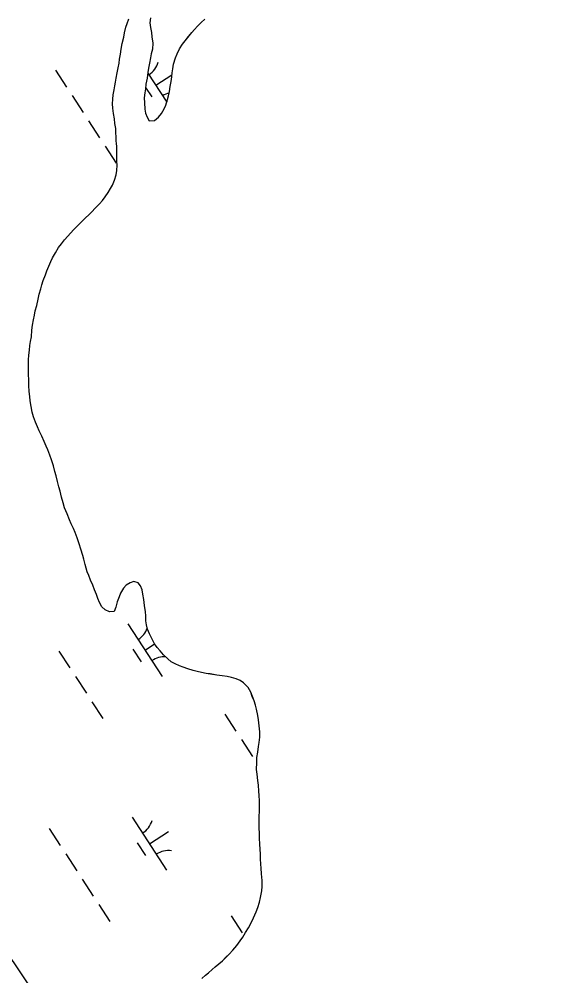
# Model space of a CAD drawing. Extents: x 3953924 to 3974542, y 193747 to 216192.
# Drawn here: x 3964721 to 3965150, y 206897 to 207656 of the extents above; entities that cross this region are included whole.
import ezdxf

# ---------------------------------------------------------------- set-up
doc = ezdxf.new("R2010")
doc.units = 0
for name, color, linetype in [('V-TOPO-SHOR', 7, 'Continuous'), ('V-UTIL-LINE', 7, 'Continuous'), ('V-WETL-SWMP', 7, 'Continuous')]:
    doc.layers.add(name, color=color, linetype=linetype)

msp = doc.modelspace()

# ---------------------------------------------------------------- linework, layer by layer
at = {"layer": 'V-TOPO-SHOR'}
for points in [[(3964797.78, 207559.35), (3964797.45, 207569.2), (3964796.71, 207573.37), (3964796.35, 207576.91), (3964795.62, 207581.33), (3964795.01, 207585.38), (3964794.77, 207588.91), (3964794.92, 207592.58), (3964795.19, 207595.99), (3964795.96, 207600.02), (3964796.74, 207603.05), (3964797.26, 207606.08), (3964797.78, 207609.36), (3964798.43, 207613.52), (3964799.21, 207617.56), (3964799.99, 207621.22), (3964800.38, 207624.38), (3964801.03, 207628.42), (3964801.68, 207632.2), (3964802.46, 207636.87), (3964803.63, 207641.92), (3964804.4, 207645.32), (3964805.44, 207649.61), (3964806.33, 207652.64), (3964807.74, 207656.42)], [(3964820.85, 207600.91), (3964820.33, 207597.5), (3964819.93, 207593.58), (3964820.04, 207589.55), (3964820.39, 207584.74), (3964821.01, 207581.58), (3964822.25, 207578.17), (3964823.88, 207575.38), (3964828.17, 207575.61), (3964831.35, 207578.37), (3964833.63, 207581.14), (3964835.8, 207584.79), (3964837.08, 207587.82), (3964838.49, 207592.23), (3964839.26, 207595.13), (3964839.91, 207598.66), (3964840.44, 207602.58), (3964841.34, 207606.49), (3964841.74, 207610.27), (3964842.13, 207613.43), (3964842.78, 207616.71), (3964843.31, 207620.24), (3964844.85, 207625.42), (3964846.12, 207628.44), (3964848.04, 207632.47), (3964850.2, 207636.12), (3964852.37, 207639.02), (3964855.04, 207642.29), (3964857.7, 207645.56), (3964859.74, 207647.82), (3964862.28, 207650.59), (3964865.2, 207653.35), (3964867.99, 207656.12)], [(3964824.8, 207657.22), (3964824.52, 207653.05), (3964825.01, 207649.39), (3964825.62, 207645.47), (3964825.98, 207642.18), (3964826.85, 207637.13), (3964826.57, 207632.33), (3964825.54, 207628.67), (3964825.02, 207625.39), (3964824.11, 207621.1), (3964823.46, 207617.06), (3964822.81, 207613.65), (3964822.28, 207609.24), (3964821.25, 207604.44), (3964820.85, 207600.91)], [(3964729.69, 207400.3), (3964730.35, 207404.02), (3964730.76, 207409.15), (3964731.17, 207413.13), (3964732.09, 207417.36), (3964732.75, 207421.2), (3964733.41, 207424.54), (3964734.58, 207428.9), (3964735.64, 207433.9), (3964736.68, 207437.74), (3964737.86, 207441.97), (3964738.77, 207445.3), (3964739.82, 207448.63), (3964741.51, 207453.24), (3964742.68, 207456.19), (3964744.24, 207459.91), (3964745.8, 207463.62), (3964747.1, 207466.56), (3964749.43, 207470.53), (3964752.02, 207474.88), (3964754.21, 207477.82), (3964756.79, 207480.89), (3964759.25, 207483.83), (3964761.31, 207486.13), (3964764.15, 207489.07), (3964766.73, 207491.75), (3964770.21, 207495.07), (3964773.44, 207498.26), (3964776.02, 207500.69), (3964778.21, 207502.99), (3964781.31, 207506.31), (3964784.4, 207509.5), (3964786.86, 207512.05), (3964789.05, 207514.99), (3964791.25, 207518.45), (3964793.06, 207521.65), (3964794.75, 207524.33), (3964796.43, 207528.18), (3964797.74, 207532.53), (3964798.14, 207535.87), (3964798.42, 207540.1), (3964798.18, 207543.18), (3964798.2, 207546.26), (3964798.21, 207549.86), (3964798.11, 207554.61), (3964797.87, 207557.69), (3964797.78, 207559.35)], [(3964904.63, 207121.68), (3964902.33, 207125.54), (3964898.63, 207129.15), (3964896.2, 207130.96), (3964892.87, 207132.26), (3964889.16, 207133.31), (3964885.69, 207134.22), (3964881.72, 207134.76), (3964877.62, 207135.29), (3964872.23, 207136.22), (3964869.15, 207136.74), (3964865.43, 207137.41), (3964861.84, 207138.32), (3964858.77, 207138.98), (3964854.67, 207140.28), (3964850.82, 207141.59), (3964847.88, 207142.76), (3964844.55, 207144.31), (3964841.35, 207145.87), (3964838.66, 207148.32), (3964835.34, 207151.55), (3964832.53, 207154.51), (3964830.24, 207157.35), (3964828.2, 207160.18), (3964826.16, 207163.79), (3964824.13, 207168.03), (3964822.61, 207171.76), (3964821.73, 207175.23), (3964821.23, 207178.44), (3964821.12, 207182.29), (3964821.01, 207185.63), (3964820.27, 207190.51), (3964819.52, 207195.26), (3964818.77, 207199.63), (3964818.28, 207202.97), (3964817.01, 207206.19), (3964815.1, 207208.63), (3964811.76, 207209.55), (3964808.81, 207208.54), (3964805.72, 207206.63), (3964803.4, 207204.33), (3964801.06, 207200.49), (3964800.15, 207197.54), (3964798.59, 207193.57), (3964797.42, 207189.35), (3964796.12, 207185.76), (3964792.26, 207185.65), (3964788.93, 207187.21), (3964786.25, 207189.53), (3964784.34, 207193.01), (3964783.2, 207196.09), (3964782.19, 207199.3), (3964780.42, 207202.91), (3964779.02, 207206.76), (3964777.37, 207210.62), (3964775.98, 207214.35), (3964774.71, 207217.44), (3964772.94, 207223.09), (3964772.07, 207227.33), (3964771.18, 207230.29), (3964769.54, 207235.43), (3964768.41, 207239.55), (3964766.63, 207244.3), (3964765.12, 207248.54), (3964763.72, 207251.76), (3964762.07, 207255.49), (3964760.68, 207258.71), (3964758.77, 207263.34), (3964756.74, 207268.1), (3964755.48, 207272.08), (3964754.22, 207276.71), (3964753.09, 207281.33), (3964752.08, 207284.8), (3964751.2, 207289.04), (3964750.07, 207293.41), (3964749.06, 207296.88), (3964747.93, 207301.51), (3964746.41, 207306.27), (3964745.15, 207309.87), (3964743.5, 207314.11), (3964742.1, 207317.2), (3964740.58, 207320.67), (3964738.68, 207325.04), (3964736.65, 207329.16), (3964735.25, 207332.38), (3964733.73, 207336.11), (3964732.08, 207340.35), (3964730.95, 207344.08), (3964730.2, 207348.58), (3964729.45, 207353.07), (3964729.21, 207356.41), (3964728.72, 207360.52), (3964728.36, 207365.14), (3964728.38, 207369.37), (3964728.15, 207374.25), (3964728.17, 207379.77), (3964728.21, 207385.55), (3964728.48, 207389.4), (3964728.89, 207393.24), (3964729.16, 207396.96), (3964729.69, 207400.3)], [(3964865.74, 206894.45), (3964868.58, 206897), (3964870.9, 206898.91), (3964873.99, 206901.72), (3964876.31, 206903.64), (3964879.15, 206906.06), (3964882.11, 206908.61), (3964884.82, 206911.29), (3964887.27, 206913.72), (3964890.24, 206917.04), (3964893.34, 206920.75), (3964896.06, 206924.33), (3964898.25, 206927.27), (3964900.45, 206930.98), (3964902.65, 206934.82), (3964904.47, 206938.02), (3964906.67, 206942.63), (3964908.88, 206947.36), (3964910.18, 206950.82), (3964911.48, 206955.05), (3964912.27, 206958.9), (3964913.2, 206964.15), (3964913.47, 206967.49), (3964913.5, 206972.37), (3964913.01, 206977.5), (3964912.77, 206982.13), (3964912.41, 206985.33), (3964912.17, 206989.45), (3964912.19, 206993.29), (3964911.95, 206997.27), (3964911.72, 207001.13), (3964911.48, 207006.01), (3964911.38, 207010.11), (3964911.14, 207013.45), (3964911.16, 207017.69), (3964911.18, 207022.56), (3964911.34, 207027.82), (3964911.49, 207032.06), (3964911.5, 207035.52), (3964911.14, 207039.63), (3964911.03, 207043.23), (3964910.54, 207047.98), (3964910.18, 207051.7), (3964909.56, 207056.58), (3964909.19, 207060.43), (3964909.22, 207065.82), (3964909.37, 207069.8), (3964910.16, 207074.16), (3964910.7, 207078.78), (3964911.23, 207081.86), (3964911.63, 207085.96), (3964911.78, 207090.2), (3964911.17, 207095.08), (3964910.68, 207099.7), (3964910.18, 207103.3), (3964909.18, 207108.18), (3964908.3, 207111.39), (3964907.16, 207114.86), (3964905.77, 207118.46), (3964904.63, 207121.68)]]:
    msp.add_lwpolyline(points, dxfattribs=at)
at = {"layer": 'V-UTIL-LINE'}
msp.add_lwpolyline([(3969933.5, 199153.6), (3965324.75, 205998.56), (3961472.65, 211751.95)], dxfattribs=at)
at = {"layer": 'V-WETL-SWMP'}
for p, q in [((3964806.33, 207652.64), (3964807.74, 207656.42)), ((3964824.8, 207657.22), (3964824.52, 207653.05)), ((3964865.2, 207653.35), (3964867.99, 207656.12)), ((3964804.4, 207645.32), (3964805.44, 207649.61)), ((3964805.44, 207649.61), (3964806.33, 207652.64)), ((3964824.52, 207653.05), (3964825.01, 207649.39)), ((3964825.01, 207649.39), (3964825.62, 207645.47)), ((3964857.7, 207645.56), (3964859.74, 207647.82)), ((3964859.74, 207647.82), (3964862.28, 207650.59)), ((3964862.28, 207650.59), (3964865.2, 207653.35)), ((3964802.47, 207636.87), (3964803.63, 207641.92)), ((3964803.63, 207641.92), (3964804.4, 207645.32)), ((3964825.62, 207645.47), (3964825.98, 207642.18)), ((3964825.98, 207642.18), (3964826.84, 207637.13)), ((3964852.37, 207639.02), (3964857.7, 207645.56)), ((3964801.68, 207632.2), (3964802.47, 207636.87)), ((3964826.84, 207637.13), (3964826.57, 207632.33)), ((3964846.12, 207628.44), (3964848.04, 207632.47)), ((3964848.04, 207632.47), (3964850.21, 207636.12)), ((3964850.21, 207636.12), (3964852.37, 207639.02)), ((3964800.38, 207624.38), (3964801.03, 207628.42)), ((3964801.03, 207628.42), (3964801.68, 207632.2)), ((3964825.02, 207625.39), (3964824.11, 207621.1)), ((3964825.54, 207628.67), (3964825.02, 207625.39)), ((3964826.57, 207632.33), (3964825.54, 207628.67)), ((3964843.3, 207620.24), (3964844.85, 207625.42)), ((3964844.85, 207625.42), (3964846.12, 207628.44)), ((3964798.43, 207613.52), (3964799.21, 207617.56)), ((3964799.21, 207617.56), (3964799.99, 207621.22)), ((3964799.99, 207621.22), (3964800.38, 207624.38)), ((3964824.11, 207621.1), (3964823.46, 207617.06)), ((3964842.78, 207616.71), (3964843.3, 207620.24)), ((3964749.6, 207615.63), (3964758.33, 207602.22)), ((3964797.78, 207609.36), (3964798.43, 207613.52)), ((3964822.81, 207613.65), (3964822.28, 207609.24)), ((3964822.77, 207613.29), (3964837.82, 207590.15)), ((3964823.46, 207617.06), (3964822.81, 207613.65)), ((3964829.06, 207603.61), (3964841.95, 207612)), ((3964841.34, 207606.49), (3964841.74, 207610.27)), ((3964841.74, 207610.27), (3964842.13, 207613.43)), ((3964842.13, 207613.43), (3964842.78, 207616.71)), ((3964795.96, 207600.02), (3964796.74, 207603.05)), ((3964796.74, 207603.05), (3964797.26, 207606.08)), ((3964797.26, 207606.08), (3964797.78, 207609.36)), ((3964821.25, 207604.44), (3964820.85, 207600.91)), ((3964822.28, 207609.24), (3964821.25, 207604.44)), ((3964839.91, 207598.66), (3964840.44, 207602.58)), ((3964840.44, 207602.58), (3964841.34, 207606.49)), ((3964762.7, 207595.52), (3964771.43, 207582.11)), ((3964794.92, 207592.58), (3964795.19, 207595.99)), ((3964795.19, 207595.99), (3964795.96, 207600.02)), ((3964820.33, 207597.5), (3964819.93, 207593.59)), ((3964820.85, 207600.91), (3964820.33, 207597.5)), ((3964820.96, 207601.91), (3964825.87, 207594.37)), ((3964838.49, 207592.23), (3964839.26, 207595.13)), ((3964839.26, 207595.13), (3964839.91, 207598.66)), ((3964794.77, 207588.91), (3964794.92, 207592.58)), ((3964795.01, 207585.38), (3964794.77, 207588.91)), ((3964819.93, 207593.59), (3964820.04, 207589.54)), ((3964820.04, 207589.54), (3964820.39, 207584.74)), ((3964835.8, 207584.79), (3964837.08, 207587.82)), ((3964837.08, 207587.82), (3964838.49, 207592.23)), ((3964795.62, 207581.33), (3964795.01, 207585.38)), ((3964796.35, 207576.91), (3964795.62, 207581.33)), ((3964820.39, 207584.74), (3964821, 207581.58)), ((3964821, 207581.58), (3964822.25, 207578.17)), ((3964831.35, 207578.37), (3964833.63, 207581.14)), ((3964833.63, 207581.14), (3964835.8, 207584.79)), ((3964775.79, 207575.4), (3964784.52, 207561.99)), ((3964796.71, 207573.37), (3964796.35, 207576.91)), ((3964797.45, 207569.2), (3964796.71, 207573.37)), ((3964822.25, 207578.17), (3964823.88, 207575.38)), ((3964823.88, 207575.38), (3964828.17, 207575.61)), ((3964828.17, 207575.61), (3964831.35, 207578.37)), ((3964797.78, 207559.34), (3964797.45, 207569.2)), ((3964797.87, 207557.69), (3964797.78, 207559.34)), ((3964798.11, 207554.61), (3964797.87, 207557.69)), ((3964788.88, 207555.29), (3964797.61, 207541.88)), ((3964798.21, 207549.86), (3964798.11, 207554.61)), ((3964798.18, 207543.18), (3964798.21, 207549.86)), ((3964798.42, 207540.1), (3964798.18, 207543.18)), ((3964797.74, 207532.53), (3964798.14, 207535.87)), ((3964798.14, 207535.87), (3964798.42, 207540.1)), ((3964794.75, 207524.33), (3964796.44, 207528.18)), ((3964796.44, 207528.18), (3964797.74, 207532.53)), ((3964789.05, 207514.99), (3964791.25, 207518.45)), ((3964791.25, 207518.45), (3964793.06, 207521.65)), ((3964793.06, 207521.65), (3964794.75, 207524.33)), ((3964784.4, 207509.5), (3964786.86, 207512.05)), ((3964786.86, 207512.05), (3964789.05, 207514.99)), ((3964778.21, 207502.99), (3964781.31, 207506.31)), ((3964781.31, 207506.31), (3964784.4, 207509.5)), ((3964770.21, 207495.07), (3964773.44, 207498.26)), ((3964773.44, 207498.26), (3964776.02, 207500.69)), ((3964776.02, 207500.69), (3964778.21, 207502.99)), ((3964761.31, 207486.13), (3964764.15, 207489.07)), ((3964764.15, 207489.07), (3964766.73, 207491.75)), ((3964766.73, 207491.75), (3964770.21, 207495.07)), ((3964754.21, 207477.82), (3964756.79, 207480.89)), ((3964756.79, 207480.89), (3964759.25, 207483.83)), ((3964759.25, 207483.83), (3964761.31, 207486.13)), ((3964749.43, 207470.53), (3964752.02, 207474.88)), ((3964752.02, 207474.88), (3964754.21, 207477.82)), ((3964745.8, 207463.62), (3964747.1, 207466.57)), ((3964747.1, 207466.57), (3964749.43, 207470.53)), ((3964742.68, 207456.19), (3964745.8, 207463.62)), ((3964739.82, 207448.63), (3964741.51, 207453.24)), ((3964741.51, 207453.24), (3964742.68, 207456.19)), ((3964737.86, 207441.97), (3964738.77, 207445.3)), ((3964738.77, 207445.3), (3964739.82, 207448.63)), ((3964735.64, 207433.9), (3964736.68, 207437.74)), ((3964736.68, 207437.74), (3964737.86, 207441.97)), ((3964733.41, 207424.54), (3964734.58, 207428.9)), ((3964734.58, 207428.9), (3964735.64, 207433.9)), ((3964732.09, 207417.36), (3964732.75, 207421.2)), ((3964732.75, 207421.2), (3964733.41, 207424.54)), ((3964730.76, 207409.15), (3964731.17, 207413.13)), ((3964731.17, 207413.13), (3964732.09, 207417.36)), ((3964730.35, 207404.02), (3964730.76, 207409.15)), ((3964728.89, 207393.24), (3964729.16, 207396.96)), ((3964729.16, 207396.96), (3964729.69, 207400.3)), ((3964729.69, 207400.3), (3964730.35, 207404.02)), ((3964728.2, 207385.55), (3964728.48, 207389.4)), ((3964728.48, 207389.4), (3964728.89, 207393.24)), ((3964728.15, 207374.25), (3964728.2, 207385.55)), ((3964728.38, 207369.38), (3964728.15, 207374.25)), ((3964728.36, 207365.14), (3964728.38, 207369.38)), ((3964728.72, 207360.52), (3964728.36, 207365.14)), ((3964729.21, 207356.41), (3964728.72, 207360.52)), ((3964729.45, 207353.07), (3964729.21, 207356.41)), ((3964730.95, 207344.08), (3964729.45, 207353.07)), ((3964732.08, 207340.35), (3964730.95, 207344.08)), ((3964733.73, 207336.11), (3964732.08, 207340.35)), ((3964735.25, 207332.38), (3964733.73, 207336.11)), ((3964736.65, 207329.16), (3964735.25, 207332.38)), ((3964738.68, 207325.04), (3964736.65, 207329.16)), ((3964740.58, 207320.67), (3964738.68, 207325.04)), ((3964742.1, 207317.2), (3964740.58, 207320.67)), ((3964743.5, 207314.11), (3964742.1, 207317.2)), ((3964745.15, 207309.87), (3964743.5, 207314.11)), ((3964746.41, 207306.27), (3964745.15, 207309.87)), ((3964747.93, 207301.51), (3964746.41, 207306.27)), ((3964749.06, 207296.88), (3964747.93, 207301.51)), ((3964750.07, 207293.41), (3964749.06, 207296.88)), ((3964751.2, 207289.04), (3964750.07, 207293.41)), ((3964752.08, 207284.8), (3964751.2, 207289.04)), ((3964753.09, 207281.33), (3964752.08, 207284.8)), ((3964754.22, 207276.71), (3964753.09, 207281.33)), ((3964755.48, 207272.08), (3964754.22, 207276.71)), ((3964756.74, 207268.1), (3964755.48, 207272.08)), ((3964758.77, 207263.34), (3964756.74, 207268.1)), ((3964760.68, 207258.71), (3964758.77, 207263.34)), ((3964762.07, 207255.49), (3964760.68, 207258.71)), ((3964763.72, 207251.76), (3964762.07, 207255.49)), ((3964765.12, 207248.55), (3964763.72, 207251.76)), ((3964766.63, 207244.3), (3964765.12, 207248.55)), ((3964768.41, 207239.55), (3964766.63, 207244.3)), ((3964769.54, 207235.43), (3964768.41, 207239.55)), ((3964771.18, 207230.29), (3964769.54, 207235.43)), ((3964772.07, 207227.33), (3964771.18, 207230.29)), ((3964772.94, 207223.09), (3964772.07, 207227.33)), ((3964774.71, 207217.44), (3964772.94, 207223.09)), ((3964775.98, 207214.35), (3964774.71, 207217.44)), ((3964777.37, 207210.62), (3964775.98, 207214.35)), ((3964779.02, 207206.76), (3964777.37, 207210.62)), ((3964808.81, 207208.54), (3964805.72, 207206.63)), ((3964811.76, 207209.55), (3964808.81, 207208.54)), ((3964815.1, 207208.63), (3964811.76, 207209.55)), ((3964817.01, 207206.19), (3964815.1, 207208.63)), ((3964780.41, 207202.91), (3964779.02, 207206.76)), ((3964782.19, 207199.3), (3964780.41, 207202.91)), ((3964801.06, 207200.49), (3964800.15, 207197.54)), ((3964803.4, 207204.33), (3964801.06, 207200.49)), ((3964805.72, 207206.63), (3964803.4, 207204.33)), ((3964818.28, 207202.97), (3964817.01, 207206.19)), ((3964818.77, 207199.63), (3964818.28, 207202.97)), ((3964819.52, 207195.26), (3964818.77, 207199.63)), ((3964783.2, 207196.09), (3964782.19, 207199.3)), ((3964784.34, 207193), (3964783.2, 207196.09)), ((3964786.25, 207189.53), (3964784.34, 207193)), ((3964798.59, 207193.57), (3964797.42, 207189.34)), ((3964800.15, 207197.54), (3964798.59, 207193.57)), ((3964820.27, 207190.51), (3964819.52, 207195.26)), ((3964788.93, 207187.21), (3964786.25, 207189.53)), ((3964792.26, 207185.65), (3964788.93, 207187.21)), ((3964796.11, 207185.76), (3964792.26, 207185.65)), ((3964797.42, 207189.34), (3964796.11, 207185.76)), ((3964821.01, 207185.63), (3964820.27, 207190.51)), ((3964821.12, 207182.29), (3964821.01, 207185.63)), ((3964821.23, 207178.44), (3964821.12, 207182.29)), ((3964821.73, 207175.23), (3964821.23, 207178.44)), ((3964806.94, 207176.14), (3964834.22, 207134.23)), ((3964822.61, 207171.76), (3964821.73, 207175.23)), ((3964824.13, 207168.03), (3964822.61, 207171.76)), ((3964826.16, 207163.79), (3964824.13, 207168.03)), ((3964828.2, 207160.18), (3964826.16, 207163.79)), ((3964752.19, 207154.46), (3964760.92, 207141.05)), ((3964810.84, 207156), (3964817.39, 207145.95)), ((3964820.58, 207155.19), (3964828.22, 207160.16)), ((3964830.24, 207157.35), (3964828.2, 207160.18)), ((3964832.53, 207154.51), (3964830.24, 207157.35)), ((3964835.34, 207151.55), (3964832.53, 207154.51)), ((3964838.66, 207148.32), (3964835.34, 207151.55)), ((3964841.35, 207145.87), (3964838.66, 207148.32)), ((3964844.55, 207144.31), (3964841.35, 207145.87)), ((3964847.88, 207142.76), (3964844.55, 207144.31)), ((3964850.82, 207141.59), (3964847.88, 207142.76)), ((3964854.67, 207140.28), (3964850.82, 207141.59)), ((3964858.77, 207138.98), (3964854.67, 207140.28)), ((3964861.84, 207138.32), (3964858.77, 207138.98)), ((3964765.28, 207134.35), (3964774.01, 207120.94)), ((3964865.43, 207137.4), (3964861.84, 207138.32)), ((3964869.15, 207136.74), (3964865.43, 207137.4)), ((3964877.61, 207135.29), (3964869.15, 207136.74)), ((3964881.72, 207134.76), (3964877.61, 207135.29)), ((3964885.69, 207134.22), (3964881.72, 207134.76)), ((3964889.16, 207133.31), (3964885.69, 207134.22)), ((3964892.87, 207132.26), (3964889.16, 207133.31)), ((3964896.2, 207130.96), (3964892.87, 207132.26)), ((3964898.63, 207129.15), (3964896.2, 207130.96)), ((3964902.33, 207125.54), (3964898.63, 207129.15)), ((3964904.62, 207121.68), (3964902.33, 207125.54)), ((3964905.76, 207118.46), (3964904.62, 207121.68)), ((3964907.16, 207114.86), (3964905.76, 207118.46)), ((3964778.37, 207114.23), (3964787.1, 207100.82)), ((3964908.29, 207111.39), (3964907.16, 207114.86)), ((3964909.18, 207108.18), (3964908.29, 207111.39)), ((3964884.01, 207104.25), (3964892.74, 207090.84)), ((3964910.18, 207103.3), (3964909.18, 207108.18)), ((3964910.68, 207099.7), (3964910.18, 207103.3)), ((3964911.17, 207095.08), (3964910.68, 207099.7)), ((3964911.78, 207090.2), (3964911.17, 207095.08)), ((3964911.23, 207081.86), (3964911.63, 207085.96)), ((3964911.63, 207085.96), (3964911.78, 207090.2)), ((3964897.11, 207084.13), (3964905.84, 207070.72)), ((3964910.16, 207074.16), (3964910.7, 207078.78)), ((3964910.7, 207078.78), (3964911.23, 207081.86)), ((3964909.37, 207069.8), (3964910.16, 207074.16)), ((3964909.19, 207060.43), (3964909.22, 207065.82)), ((3964909.22, 207065.82), (3964909.37, 207069.8)), ((3964909.56, 207056.58), (3964909.19, 207060.43)), ((3964910.18, 207051.7), (3964909.56, 207056.58)), ((3964910.54, 207047.98), (3964910.18, 207051.7)), ((3964911.03, 207043.23), (3964910.54, 207047.98)), ((3964911.14, 207039.63), (3964911.03, 207043.23)), ((3964911.5, 207035.52), (3964911.14, 207039.63)), ((3964911.49, 207032.06), (3964911.5, 207035.52)), ((3964911.18, 207022.56), (3964911.34, 207027.82)), ((3964911.34, 207027.82), (3964911.49, 207032.06)), ((3964810.43, 207022.43), (3964837.71, 206980.53)), ((3964911.14, 207013.45), (3964911.18, 207022.56)), ((3964744.61, 207013.5), (3964753.34, 207000.09)), ((3964824.07, 207001.48), (3964839.15, 207011.3)), ((3964911.38, 207010.11), (3964911.14, 207013.45)), ((3964911.48, 207006.01), (3964911.38, 207010.11)), ((3964814.33, 207002.3), (3964820.88, 206992.24)), ((3964911.72, 207001.13), (3964911.48, 207006.01)), ((3964911.95, 206997.27), (3964911.72, 207001.13)), ((3964912.19, 206993.3), (3964911.95, 206997.27)), ((3964757.7, 206993.39), (3964766.43, 206979.98)), ((3964912.17, 206989.45), (3964912.19, 206993.3)), ((3964912.41, 206985.34), (3964912.17, 206989.45)), ((3964912.77, 206982.13), (3964912.41, 206985.34)), ((3964913.01, 206977.5), (3964912.77, 206982.13)), ((3964770.8, 206973.27), (3964779.52, 206959.86)), ((3964913.5, 206972.37), (3964913.01, 206977.5)), ((3964913.47, 206967.49), (3964913.5, 206972.37)), ((3964912.27, 206958.9), (3964913.2, 206964.16)), ((3964913.2, 206964.16), (3964913.47, 206967.49)), ((3964911.48, 206955.05), (3964912.27, 206958.9)), ((3964783.89, 206953.16), (3964792.62, 206939.75)), ((3964908.88, 206947.36), (3964910.18, 206950.82)), ((3964910.18, 206950.82), (3964911.48, 206955.05)), ((3964889.09, 206944.14), (3964897.82, 206930.73)), ((3964904.47, 206938.02), (3964906.67, 206942.63)), ((3964906.67, 206942.63), (3964908.88, 206947.36)), ((3964900.45, 206930.98), (3964902.65, 206934.82)), ((3964902.65, 206934.82), (3964904.47, 206938.02)), ((3964896.05, 206924.33), (3964898.25, 206927.27)), ((3964898.25, 206927.27), (3964900.45, 206930.98)), ((3964890.24, 206917.04), (3964893.34, 206920.75)), ((3964893.34, 206920.75), (3964896.05, 206924.33)), ((3964882.11, 206908.61), (3964887.27, 206913.72)), ((3964887.27, 206913.72), (3964890.24, 206917.04)), ((3964873.99, 206901.72), (3964876.31, 206903.64)), ((3964876.31, 206903.64), (3964879.15, 206906.06)), ((3964879.15, 206906.06), (3964882.11, 206908.61)), ((3964865.74, 206894.45), (3964868.58, 206897)), ((3964868.58, 206897), (3964870.9, 206898.91)), ((3964870.9, 206898.91), (3964873.99, 206901.72))]:
    msp.add_line(p, q, dxfattribs=at)
for centre, start, end in [((3964814.19, 207626.89), 302.29009, 343.83375), ((3964844.33, 207580.59), 105.18445, 123.83375), ((3964805.71, 207178.46), 302.29009, 340.93928), ((3964835.85, 207132.17), 85.58703, 123.83375), ((3964809.2, 207024.76), 302.29009, 343.83375), ((3964839.34, 206978.46), 82.29009, 123.83375)]:
    msp.add_arc(centre, 17.62, start, end, dxfattribs=at)

doc.saveas('drawing.dxf')
